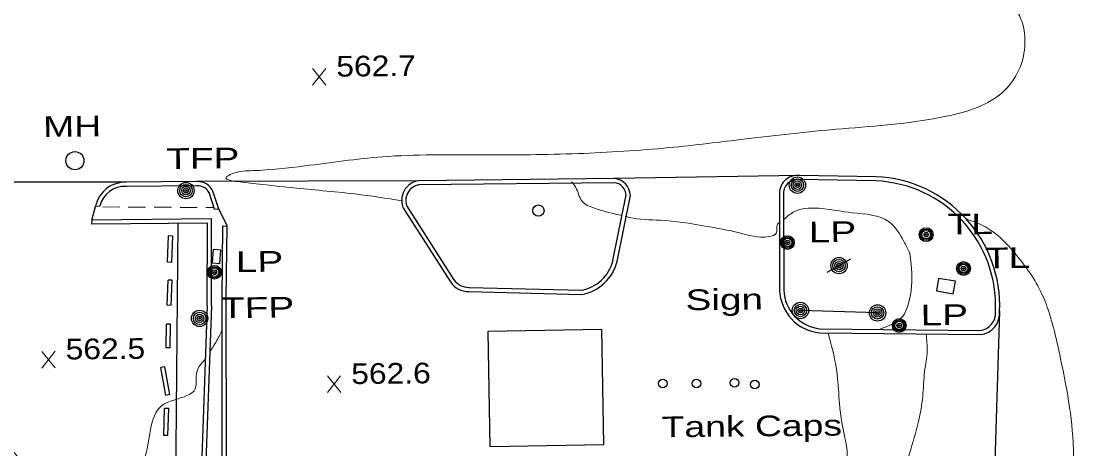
# Model space of a CAD drawing. Extents: x 2361708 to 2370558, y 6977955 to 6991887.
# Drawn here: x 2365992.9 to 2366241.2, y 6985817.1 to 6985916.3 of the extents above; entities that cross this region are included whole.
import ezdxf

# ---------------------------------------------------------------- set-up
doc = ezdxf.new("R2010")
doc.units = 0
doc.header["$LTSCALE"] = 1.9
for name, color, linetype, lineweight in [('11', 7, 'Continuous', 25), ('13', 7, 'Continuous', 13), ('2', 7, 'Continuous', 25), ('20', 7, 'Continuous', 25), ('21', 7, 'Continuous', 25), ('23', 7, 'Continuous', 25), ('31', 7, 'Continuous', 13), ('35', 7, 'Continuous', 13)]:
    doc.layers.add(name, color=color, linetype=linetype, lineweight=lineweight)

msp = doc.modelspace()

# ---------------------------------------------------------------- linework, layer by layer
at = {"layer": '11'}
msp.add_lwpolyline([(2366128.166, 6985818.049), (2366127.691, 6985844.785), (2366101.204, 6985844.313), (2366101.679, 6985817.577)], close=True, dxfattribs=at)
at = {"layer": '13'}
for p, q in [((2366015.715, 6985873.201), (2366011.715, 6985873.223)), ((2366021.716, 6985873.168), (2366017.716, 6985873.19)), ((2366027.716, 6985873.135), (2366023.716, 6985873.157)), ((2366033.717, 6985873.102), (2366029.717, 6985873.124)), ((2366037.717, 6985873.08), (2366035.717, 6985873.092))]:
    msp.add_line(p, q, dxfattribs=at)
at = {"layer": '2'}
for p, q in [((2366017.25, 6985878.936), (2365976.398, 6985878.947)), ((2366033.64, 6985879.102), (2366017.25, 6985878.936)), ((2366033.649, 6985878.142), (2366017.26, 6985877.976)), ((2366085.11, 6985879.302), (2366033.64, 6985879.102)), ((2366130.558, 6985879.814), (2366085.11, 6985879.302)), ((2366130.567, 6985878.854), (2366085.12, 6985878.342)), ((2366173.553, 6985880.534), (2366130.558, 6985879.814)), ((2366191.336, 6985879.263), (2366173.532, 6985879.573)), ((2366191.357, 6985880.223), (2366173.553, 6985880.534)), ((2366037.751, 6985872.671), (2366036.454, 6985876.589)), ((2366038.658, 6985872.969), (2366037.361, 6985876.887)), ((2366130.259, 6985860.751), (2366133.353, 6985876.051)), ((2366131.201, 6985860.56), (2366134.296, 6985875.86)), ((2366168.917, 6985875.87), (2366168.956, 6985853.909)), ((2366169.878, 6985875.868), (2366169.916, 6985853.908)), ((2366009.254, 6985870.17), (2366010.171, 6985873.618)), ((2366011.103, 6985873.397), (2366010.144, 6985873.298)), ((2366082.407, 6985873.365), (2366093.339, 6985856.319)), ((2366037.751, 6985872.671), (2366038.7, 6985872.82)), ((2366040.648, 6985868.858), (2366038.658, 6985872.969)), ((2366081.602, 6985872.848), (2366092.535, 6985855.802)), ((2366009.263, 6985869.21), (2366009.294, 6985870.17)), ((2366039.489, 6985851.856), (2366039.688, 6985868.869)), ((2366039.688, 6985868.869), (2366040.648, 6985868.788)), ((2366040.45, 6985851.845), (2366040.648, 6985868.858)), ((2366026.828, 6985860.376), (2366027.08, 6985866.499)), ((2366028.04, 6985866.458), (2366027.08, 6985866.499)), ((2366027.788, 6985860.336), (2366028.04, 6985866.458)), ((2366027.788, 6985860.336), (2366026.828, 6985860.376)), ((2366026.703, 6985850.385), (2366026.948, 6985856.227)), ((2366027.908, 6985856.186), (2366026.948, 6985856.227)), ((2366027.663, 6985850.344), (2366027.908, 6985856.186)), ((2366096.816, 6985853.582), (2366123.013, 6985852.922)), ((2366096.836, 6985854.543), (2366123.034, 6985853.882)), ((2366027.663, 6985850.344), (2366026.703, 6985850.385)), ((2366220.035, 6985849.005), (2366218.598, 6985803.489)), ((2366026.477, 6985840.512), (2366026.544, 6985846.043)), ((2366027.504, 6985846.032), (2366026.544, 6985846.043)), ((2366027.437, 6985840.501), (2366027.504, 6985846.032)), ((2366178.201, 6985843.986), (2366215.567, 6985843.582)), ((2366178.212, 6985844.946), (2366215.578, 6985844.542)), ((2366027.437, 6985840.501), (2366026.477, 6985840.512)), ((2366026.229, 6985836.099), (2366025.281, 6985835.93)), ((2366026.422, 6985829.481), (2366025.281, 6985835.93)), ((2366027.37, 6985829.65), (2366026.229, 6985836.099)), ((2366027.37, 6985829.65), (2366026.422, 6985829.481)), ((2366025.94, 6985820.186), (2366026.131, 6985826.448)), ((2366027.091, 6985826.417), (2366026.131, 6985826.448)), ((2366026.901, 6985820.155), (2366027.091, 6985826.417)), ((2366026.901, 6985820.155), (2366025.94, 6985820.186))]:
    msp.add_line(p, q, dxfattribs=at)
for points in [[(2366037.004, 6985850.283), (2366037.063, 6985870.424), (2366009.254, 6985870.17)], [(2366036.044, 6985850.284), (2366036.102, 6985869.455), (2366009.263, 6985869.21)], [(2366032.816, 6985756.598), (2366028.266, 6985756.595), (2366029.253, 6985869.31)], [(2366037.005, 6985850.253), (2366034.403, 6985777.935), (2366032.725, 6985703.175), (2365922.318, 6985704.284), (2365926.209, 6985860.769)], [(2366036.044, 6985850.284), (2366033.443, 6985777.965), (2366031.785, 6985704.146), (2365923.299, 6985705.233), (2365927.17, 6985860.748)], [(2366057.183, 6985778.051), (2366039.594, 6985777.914), (2366039.489, 6985851.846)], [(2366057.174, 6985779.011), (2366040.554, 6985778.883), (2366040.45, 6985851.845)]]:
    msp.add_lwpolyline(points, dxfattribs=at)
for centre, radius, start, end in [((2366016.934, 6985871.987), 6.957, 87.39008, 166.43587), ((2366033.832, 6985875.191), 3.916, 25.6791, 92.81607), ((2366033.832, 6985875.191), 2.956, 25.6791, 92.81607), ((2366085.807, 6985874.743), 4.612, 98.68982, 204.25476), ((2366085.807, 6985874.743), 3.652, 98.68982, 204.25476), ((2366130.227, 6985875.757), 3.11, 1.44364, 85.33758), ((2366130.227, 6985875.757), 4.07, 1.44364, 85.33758), ((2366173.135, 6985876.314), 4.241, 84.33674, 186.01472), ((2366173.135, 6985876.314), 3.281, 84.33674, 186.01472), ((2366190.148, 6985850.331), 28.957, 357.45964, 87.6839), ((2366190.148, 6985850.331), 29.917, 357.45964, 87.6839), ((2366016.934, 6985871.987), 5.997, 87.39008, 166.43587), ((2366121.246, 6985863.023), 9.295, 279.9235, 346.10398), ((2366121.246, 6985863.023), 10.255, 279.9235, 346.10398), ((2366096.705, 6985858.609), 5.028, 213.94707, 271.26027), ((2366096.705, 6985858.609), 4.068, 213.94707, 271.26027), ((2366179.272, 6985854.253), 10.322, 181.91054, 264.04236), ((2366179.272, 6985854.253), 9.362, 181.91054, 264.04236), ((2366215.021, 6985848.584), 4.071, 276.22549, 4.80079), ((2366215.021, 6985848.584), 5.031, 276.22549, 4.80079)]:
    msp.add_arc(centre, radius, start, end, dxfattribs=at)
at = {"layer": '20'}
for centre, radius in [((2366005.322, 6985883.963), 2.1), ((2366031.1, 6985877.018), 1.9), ((2366031.1, 6985877.018), 1.442), ((2366173.094, 6985878.279), 1.9), ((2366173.094, 6985878.279), 1.442), ((2366173.094, 6985878.279), 0.973), ((2366173.094, 6985878.279), 0.539), ((2366173.094, 6985878.279), 0.192), ((2366031.1, 6985877.018), 0.973), ((2366031.1, 6985877.018), 0.539), ((2366031.1, 6985877.018), 0.192), ((2366202.985, 6985866.783), 1.6), ((2366170.761, 6985864.947), 1.6), ((2366170.761, 6985864.947), 1.3), ((2366170.761, 6985864.947), 1), ((2366202.985, 6985866.783), 1.3), ((2366202.985, 6985866.783), 1), ((2366202.985, 6985866.783), 0.539), ((2366202.985, 6985866.783), 0.192), ((2366170.761, 6985864.947), 0.539), ((2366170.761, 6985864.947), 0.192), ((2366037.71, 6985858.05), 1.6), ((2366037.71, 6985858.05), 1.3), ((2366037.71, 6985858.05), 1), ((2366037.71, 6985858.05), 0.539), ((2366037.71, 6985858.05), 0.192), ((2366211.661, 6985858.916), 1.6), ((2366211.661, 6985858.916), 1.3), ((2366211.661, 6985858.916), 1), ((2366211.661, 6985858.916), 0.539), ((2366211.661, 6985858.916), 0.192), ((2366034.272, 6985847.346), 1.9), ((2366034.272, 6985847.346), 1.442), ((2366034.272, 6985847.346), 0.973), ((2366034.272, 6985847.346), 0.539), ((2366034.272, 6985847.346), 0.192), ((2366196.736, 6985845.683), 1.6), ((2366196.736, 6985845.683), 1.3), ((2366196.736, 6985845.683), 1), ((2366196.736, 6985845.683), 0.539), ((2366196.736, 6985845.683), 0.192)]:
    msp.add_circle(centre, radius, dxfattribs=at)
at = {"layer": '21'}
for p, q in [((2366180.007, 6985858.054), (2366185.498, 6985861.167)), ((2366191.698, 6985848.615), (2366173.791, 6985849.175))]:
    msp.add_line(p, q, dxfattribs=at)
for centre, radius in [((2366182.753, 6985859.61), 1.9), ((2366182.753, 6985859.61), 1.442), ((2366182.753, 6985859.61), 0.973), ((2366182.753, 6985859.61), 0.539), ((2366182.753, 6985859.61), 0.192), ((2366173.792, 6985849.175), 1.9), ((2366173.792, 6985849.175), 1.442), ((2366173.792, 6985849.175), 0.973), ((2366173.792, 6985849.175), 0.539), ((2366173.792, 6985849.175), 0.192), ((2366191.698, 6985848.615), 1.9), ((2366191.698, 6985848.615), 1.442), ((2366191.698, 6985848.615), 0.973), ((2366191.698, 6985848.615), 0.539), ((2366191.698, 6985848.615), 0.192)]:
    msp.add_circle(centre, radius, dxfattribs=at)
at = {"layer": '23'}
for points in [[(2366038.961, 6985860.122), (2366039.171, 6985863.184), (2366037.401, 6985863.307), (2366037.189, 6985860.245)], [(2366205.379, 6985853.756), (2366209.266, 6985853.083), (2366209.768, 6985855.967), (2366205.882, 6985856.64)]]:
    msp.add_lwpolyline(points, close=True, dxfattribs=at)
for centre, radius in [((2366112.948, 6985872.377), 1.3), ((2366141.811, 6985832.219), 1), ((2366149.641, 6985832.254), 1), ((2366158.481, 6985832.358), 1), ((2366163.215, 6985831.983), 1)]:
    msp.add_circle(centre, radius, dxfattribs=at)
at = {"layer": '31'}
for p, q in [((2366063.588, 6985901.508), (2366060.471, 6985905.359)), ((2366060.508, 6985901.479), (2366063.551, 6985905.388)), ((2366000.74, 6985835.837), (2365997.623, 6985839.687)), ((2365997.66, 6985835.807), (2366000.703, 6985839.717)), ((2366067.057, 6985830.138), (2366063.941, 6985833.988)), ((2366063.978, 6985830.108), (2366067.02, 6985834.018))]:
    msp.add_line(p, q, dxfattribs=at)
at = {"layer": '35'}
for points in [[(2366081.164, 6985874.675), (2366070.339, 6985876.231), (2366056.065, 6985877.635), (2366045.573, 6985878.806), (2366040.51, 6985880.207), (2366041.773, 6985880.889), (2366046.726, 6985881.647), (2366058.676, 6985882.74), (2366076.707, 6985884.862), (2366099.994, 6985885.304), (2366122.162, 6985885.615), (2366143.31, 6985886.986), (2366161.081, 6985889.006), (2366183.5, 6985891.369), (2366207.694, 6985894.269), (2366220.97, 6985900.046), (2366225.553, 6985908.15), (2366223.466, 6985919.391), (2366214.765, 6985923.628), (2366195.153, 6985924.801), (2366171.103, 6985924.593), (2366150.765, 6985925.399), (2366120.949, 6985925.925), (2366089.445, 6985925.066), (2366071.506, 6985925.975), (2366065.598, 6985926.729), (2366067.145, 6985928.093), (2366069.902, 6985928.399), (2366073.706, 6985929.136)], [(2366132.43, 6985871.212), (2366126.003, 6985872.921), (2366123.037, 6985874.603), (2366121.627, 6985877.759), (2366120.665, 6985879.06)], [(2366199.155, 6985862.627), (2366197.81, 6985865.194), (2366194.397, 6985869.762), (2366185.836, 6985871.88), (2366178.997, 6985872.825), (2366172.443, 6985872.163), (2366169.999, 6985870.389)], [(2366168.768, 6985869.498), (2366168.639, 6985869.407), (2366168.23, 6985867.182), (2366166.468, 6985866.336), (2366159.629, 6985867.181), (2366151.684, 6985868.795), (2366141.23, 6985870.146), (2366134.074, 6985870.778), (2366133.071, 6985871.038)], [(2365953.74, 6985868.171), (2365956.033, 6985865.753), (2365962.341, 6985857.642), (2365968.998, 6985847.495), (2365974.338, 6985834.835), (2365979.81, 6985830.447), (2365984.482, 6985825.101), (2365990.023, 6985817.584), (2365996.393, 6985809.224), (2365999.031, 6985801.019), (2366002.658, 6985796.133), (2366007.552, 6985800.01), (2366011.983, 6985804.052), (2366021.335, 6985814.452), (2366025.495, 6985827.092), (2366031.472, 6985829.489), (2366033.022, 6985830.554), (2366033.63, 6985834.96), (2366035.454, 6985837.757)], [(2366250.424, 6985696.996), (2366246.921, 6985697.313), (2366243.769, 6985701.634), (2366242.134, 6985712.718), (2366240.734, 6985740.016), (2366236.123, 6985785.315), (2366237.126, 6985818.566), (2366233.709, 6985840.254), (2366229.868, 6985852.999), (2366223.516, 6985862.549), (2366216.769, 6985868.585), (2366212.271, 6985870.432)], [(2366199.155, 6985862.627), (2366199.49, 6985859.95), (2366199.128, 6985851.746), (2366197.268, 6985847.528), (2366193.3, 6985845.25), (2366192.144, 6985844.779)], [(2366036.705, 6985839.689), (2366037.178, 6985840.414), (2366038.782, 6985843.179), (2366039.4, 6985844.475)], [(2366180.243, 6985843.816), (2366182.088, 6985835.923), (2366183.547, 6985822.336), (2366184.273, 6985813.342), (2366182.679, 6985810.618), (2366178.28, 6985807.405)], [(2366196.955, 6985808.963), (2366199.129, 6985816.014), (2366201.208, 6985823.434), (2366202.183, 6985829.194), (2366202.637, 6985835.108), (2366203.222, 6985839.764), (2366202.986, 6985843.602)]]:
    msp.add_spline(points, degree=3, dxfattribs=at)

# ---------------------------------------------------------------- texts
at = {"layer": '20'}
for s, width, p in [('  MH', 1.35, (2365993.139, 6985889.437)), ('  TFP', 1.4, (2366021.552, 6985881.987)), ('  TL', 1.4, (2366202.985, 6985866.783)), ('  LP', 1.4, (2366170.761, 6985864.947)), ('  TL', 1.4, (2366211.66, 6985858.915)), ('  LP', 1.4, (2366037.71, 6985858.05)), ('Sign', 1.4, (2366147.129, 6985849.251)), ('  TFP', 1.4, (2366034.272, 6985847.346)), ('  LP', 1.4, (2366196.736, 6985845.683))]:
    msp.add_text(s, height=4.8, rotation=0.545, dxfattribs=dict(at, width=width)).set_placement(p)
at = {"layer": '23', "width": 1.35}
msp.add_text('Tank Caps', height=4.8, rotation=0.545, dxfattribs=at).set_placement((2366141.58, 6985819.746))
at = {"layer": '31', "width": 1.15}
for s, p in [('562.7', (2366066.029, 6985903.472)), ('562.5', (2366003.182, 6985837.8)), ('562.6', (2366069.499, 6985832.101))]:
    msp.add_text(s, height=4.8, rotation=0.545, dxfattribs=at).set_placement(p)

doc.saveas('drawing.dxf')
